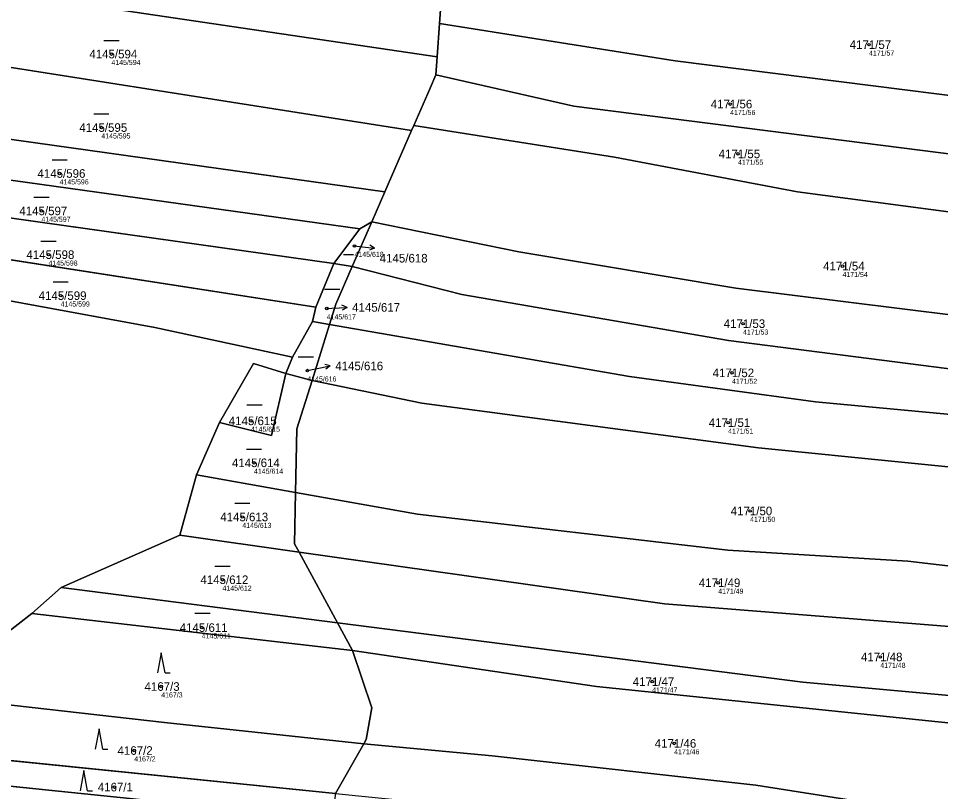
# Model space of a CAD drawing. Extents: x -739214 to -733252, y -1147612 to -1142842.
# Drawn here: x -736049 to -735866.5, y -1147114.3 to -1146961.3 of the extents above; entities that cross this region are included whole.
import ezdxf

# ---------------------------------------------------------------- set-up
doc = ezdxf.new("R2010")
doc.units = 0
for name, color, linetype in [('Definiční body', 7, 'Continuous'), ('Hranice parcel', 7, 'Continuous'), ('Parcelní čísla', 7, 'Continuous'), ('Polygon parcely', 7, 'Continuous'), ('Pop  PČ popisy', 7, 'Continuous'), ('Značky kultur', 7, 'Continuous')]:
    doc.layers.add(name, color=color, linetype=linetype)

msp = doc.modelspace()

# ---------------------------------------------------------------- linework, layer by layer
at = {"layer": 'Definiční body'}
for centre in [(-735880.66, -1146966.48), (-736030.61, -1146968.34), (-735908.15, -1146978.24), (-736032.6, -1146982.89), (-735906.59, -1146988.1), (-736040.87, -1146991.98), (-736044.46, -1146999.39), (-735982.49, -1147006.33), (-736043.06, -1147008.05), (-735885.91, -1147010.32), (-736040.65, -1147016.16), (-735987.99, -1147018.71), (-735905.59, -1147021.71), (-735991.83, -1147031), (-735907.78, -1147031.45), (-736003.01, -1147040.95), (-735908.55, -1147041.31), (-736002.39, -1147049.26), (-736004.7, -1147059.98), (-735904.2, -1147058.79), (-736008.62, -1147072.41), (-735910.51, -1147073.01), (-736012.72, -1147081.88), (-735878.42, -1147087.69), (-735923.58, -1147092.57), (-736020.75, -1147093.55), (-735919.23, -1147104.81), (-736026.09, -1147106.22), (-736030, -1147113.46)]:
    msp.add_circle(centre, 0.25, dxfattribs=at)
at = {"layer": 'Hranice parcel'}
for p, q in [((-736077.84, -1146952.32), (-735966.16, -1146968.88)), ((-735966.16, -1146968.88), (-735965.69, -1146962.31)), ((-736081.92, -1146966.03), (-735971.2, -1146983.47)), ((-735966.41, -1146972.42), (-735966.16, -1146968.88)), ((-736086.14, -1146980.21), (-735976.52, -1146995.64)), ((-735976.52, -1146995.64), (-735971.2, -1146983.47)), ((-735971.2, -1146983.47), (-735970.76, -1146982.47)), ((-736088.46, -1146988.01), (-735981.43, -1147002.97)), ((-736090.71, -1146995.17), (-735986.6, -1147009.78)), ((-735979.09, -1147001.52), (-735976.52, -1146995.64)), ((-735982.97, -1147010.38), (-735979.09, -1147001.52)), ((-735981.43, -1147002.97), (-735979.09, -1147001.52)), ((-736093, -1147002.47), (-735990.16, -1147018.44)), ((-735986.6, -1147009.78), (-735981.43, -1147002.97)), ((-735990.16, -1147018.44), (-735986.6, -1147009.78)), ((-735982.97, -1147010.38), (-735986.6, -1147009.78)), ((-735990.82, -1147021.27), (-735990.16, -1147018.44)), ((-735994.74, -1147028.33), (-735990.82, -1147021.27)), ((-735990.91, -1147032.97), (-735987.47, -1147021.85)), ((-735987.47, -1147021.85), (-735990.82, -1147021.27)), ((-735996.11, -1147031.56), (-735994.74, -1147028.33)), ((-735990.91, -1147032.97), (-735996.11, -1147031.56)), ((-736013.79, -1147051.62), (-736009.25, -1147041.25)), ((-736017.04, -1147063.61), (-736013.79, -1147051.62)), ((-735994.15, -1147055.12), (-736013.79, -1147051.62)), ((-736040.54, -1147073.96), (-736017.04, -1147063.61)), ((-735993.48, -1147066.94), (-736017.04, -1147063.61)), ((-735985.86, -1147080.94), (-735993.48, -1147066.94)), ((-736046.36, -1147079.07), (-736040.54, -1147073.96)), ((-735985.86, -1147080.94), (-736040.54, -1147073.96)), ((-736054.57, -1147085.45), (-736046.36, -1147079.07)), ((-736046.36, -1147079.07), (-735982.87, -1147086.43)), ((-735982.87, -1147086.43), (-735985.86, -1147080.94)), ((-735986.28, -1147114.73), (-735980.66, -1147104.91)), ((-735980.66, -1147104.91), (-735980.17, -1147104.05)), ((-735986.28, -1147114.73), (-736072.46, -1147106.01)), ((-735986.55, -1147119.89), (-736074.55, -1147110.84))]:
    msp.add_line(p, q, dxfattribs=at)
for points in [[(-735965.69, -1146962.31), (-735964.9, -1146951.33), (-735966.93, -1146942.3)], [(-735854.23, -1146977.83), (-735919.03, -1146969.67), (-735965.69, -1146962.31)], [(-735970.76, -1146982.47), (-735967.54, -1146975.11), (-735966.41, -1146972.42)], [(-735862.83, -1146988.38), (-735939.07, -1146978.65), (-735966.41, -1146972.42)], [(-735858.48, -1147000.41), (-735894.85, -1146995.61), (-735931.03, -1146988.76), (-735970.76, -1146982.47)], [(-735830.56, -1147024.18), (-735907, -1147014.67), (-735949.99, -1147007.47), (-735979.09, -1147001.52)], [(-735987.47, -1147021.85), (-735986.22, -1147017.82), (-735982.97, -1147010.38)], [(-735829.74, -1147035.17), (-735908.47, -1147025.02), (-735961.26, -1147015.96), (-735982.97, -1147010.38)], [(-736083.47, -1147011.21), (-736022.02, -1147022.45), (-735994.74, -1147028.33)], [(-735828.54, -1147043.04), (-735891.26, -1147037.21), (-735928.04, -1147032.19), (-735987.47, -1147021.85)], [(-736009.25, -1147041.25), (-736002.47, -1147029.6), (-735996.11, -1147031.56)], [(-735996.11, -1147031.56), (-735998.91, -1147043.87), (-736009.25, -1147041.25)], [(-735994.15, -1147055.12), (-735993.88, -1147042.55), (-735990.91, -1147032.97)], [(-735816.81, -1147052.86), (-735844.6, -1147052.13), (-735902.55, -1147046.31), (-735969.19, -1147037.43), (-735990.91, -1147032.97)], [(-735993.48, -1147066.94), (-735994.37, -1147065.3), (-735994.15, -1147055.12)], [(-735812.7, -1147075.76), (-735872.95, -1147068.74), (-735908.63, -1147066.53), (-735970.05, -1147059.41), (-735994.15, -1147055.12)], [(-735811.17, -1147087.36), (-735854.01, -1147082.5), (-735921.14, -1147077.17), (-735993.48, -1147066.94)], [(-735813.46, -1147100.01), (-735893.75, -1147092.7), (-735985.86, -1147080.94)], [(-735980.17, -1147104.05), (-735979.1, -1147097.77), (-735982.87, -1147086.43)], [(-735814.79, -1147105.39), (-735843.37, -1147102.95), (-735934.61, -1147093.56), (-735982.87, -1147086.43)], [(-735980.66, -1147104.91), (-736020.13, -1147100.67), (-736063.24, -1147095.78)], [(-735824.98, -1147124.09), (-735875.8, -1147117.36), (-735903.07, -1147113.07), (-735955.25, -1147107.26), (-735980.66, -1147104.91)]]:
    msp.add_lwpolyline(points, dxfattribs=at)
at = {"layer": 'Polygon parcely'}
for points in [[(-735966.93, -1146942.3), (-735967.94, -1146937.83), (-736069.7, -1146924.98), (-736077.84, -1146952.32), (-735966.16, -1146968.88), (-735965.69, -1146962.31), (-735964.9, -1146951.33)], [(-735884.28, -1146952.68), (-735928.67, -1146946.36), (-735966.93, -1146942.3), (-735964.9, -1146951.33), (-735965.69, -1146962.31), (-735919.03, -1146969.67), (-735854.23, -1146977.83), (-735816.57, -1146981.07), (-735815.27, -1146961.47), (-735822.28, -1146960.26), (-735849.95, -1146956.35)], [(-735966.41, -1146972.42), (-735966.16, -1146968.88), (-736077.84, -1146952.32), (-736081.92, -1146966.03), (-735971.2, -1146983.47), (-735970.76, -1146982.47), (-735967.54, -1146975.11)], [(-735919.03, -1146969.67), (-735965.69, -1146962.31), (-735966.16, -1146968.88), (-735966.41, -1146972.42), (-735939.07, -1146978.65), (-735862.83, -1146988.38), (-735854.5, -1146989.58), (-735854.23, -1146977.83)], [(-735976.52, -1146995.64), (-735971.2, -1146983.47), (-736081.92, -1146966.03), (-736086.14, -1146980.21)], [(-735939.07, -1146978.65), (-735966.41, -1146972.42), (-735967.54, -1146975.11), (-735970.76, -1146982.47), (-735931.03, -1146988.76), (-735894.85, -1146995.61), (-735858.48, -1147000.41), (-735862.83, -1146988.38)], [(-735979.09, -1147001.52), (-735976.52, -1146995.64), (-736086.14, -1146980.21), (-736088.46, -1146988.01), (-735981.43, -1147002.97)], [(-735858.48, -1147000.41), (-735894.85, -1146995.61), (-735931.03, -1146988.76), (-735970.76, -1146982.47), (-735971.2, -1146983.47), (-735976.52, -1146995.64), (-735979.09, -1147001.52), (-735949.99, -1147007.47), (-735907, -1147014.67), (-735830.56, -1147024.18), (-735826.97, -1147024.92), (-735826.27, -1147005.29)], [(-735986.6, -1147009.78), (-735981.43, -1147002.97), (-736088.46, -1146988.01), (-736090.71, -1146995.17)], [(-735986.6, -1147009.78), (-736090.71, -1146995.17), (-736093, -1147002.47), (-735990.16, -1147018.44)], [(-735982.97, -1147010.38), (-735979.09, -1147001.52), (-735981.43, -1147002.97), (-735986.6, -1147009.78)], [(-735949.99, -1147007.47), (-735979.09, -1147001.52), (-735982.97, -1147010.38), (-735961.26, -1147015.96), (-735908.47, -1147025.02), (-735829.74, -1147035.17), (-735830.56, -1147024.18), (-735907, -1147014.67)], [(-735990.82, -1147021.27), (-735990.16, -1147018.44), (-736093, -1147002.47), (-736095.46, -1147010.31), (-736083.47, -1147011.21), (-736022.02, -1147022.45), (-735994.74, -1147028.33)], [(-735986.6, -1147009.78), (-735990.16, -1147018.44), (-735990.82, -1147021.27), (-735987.47, -1147021.85), (-735986.22, -1147017.82), (-735982.97, -1147010.38)], [(-735961.26, -1147015.96), (-735982.97, -1147010.38), (-735986.22, -1147017.82), (-735987.47, -1147021.85), (-735928.04, -1147032.19), (-735891.26, -1147037.21), (-735828.54, -1147043.04), (-735829.74, -1147035.17), (-735908.47, -1147025.02)], [(-736114.59, -1147071.23), (-736100.32, -1147072.86), (-736100.04, -1147074.42), (-736098.83, -1147081.14), (-736054.57, -1147085.45), (-736046.36, -1147079.07), (-736040.54, -1147073.96), (-736017.04, -1147063.61), (-736013.79, -1147051.62), (-736009.25, -1147041.25), (-736002.47, -1147029.6), (-735996.11, -1147031.56), (-735994.74, -1147028.33), (-736022.02, -1147022.45), (-736083.47, -1147011.21), (-736085.16, -1147018.8), (-736094.45, -1147023.78), (-736099.49, -1147023.16), (-736110.03, -1147056.71)], [(-735987.47, -1147021.85), (-735990.82, -1147021.27), (-735994.74, -1147028.33), (-735996.11, -1147031.56), (-735990.91, -1147032.97)], [(-735891.26, -1147037.21), (-735928.04, -1147032.19), (-735987.47, -1147021.85), (-735990.91, -1147032.97), (-735969.19, -1147037.43), (-735902.55, -1147046.31), (-735844.6, -1147052.13), (-735816.81, -1147052.86), (-735821.61, -1147043.02), (-735828.54, -1147043.04)], [(-735996.11, -1147031.56), (-736002.47, -1147029.6), (-736009.25, -1147041.25), (-735998.91, -1147043.87)], [(-735996.11, -1147031.56), (-735998.91, -1147043.87), (-736009.25, -1147041.25), (-736013.79, -1147051.62), (-735994.15, -1147055.12), (-735993.88, -1147042.55), (-735990.91, -1147032.97)], [(-735969.19, -1147037.43), (-735990.91, -1147032.97), (-735993.88, -1147042.55), (-735994.15, -1147055.12), (-735970.05, -1147059.41), (-735908.63, -1147066.53), (-735872.95, -1147068.74), (-735812.7, -1147075.76), (-735815.3, -1147055.95), (-735816.81, -1147052.86), (-735844.6, -1147052.13), (-735902.55, -1147046.31)], [(-735994.37, -1147065.3), (-735994.15, -1147055.12), (-736013.79, -1147051.62), (-736017.04, -1147063.61), (-735993.48, -1147066.94)], [(-735970.05, -1147059.41), (-735994.15, -1147055.12), (-735994.37, -1147065.3), (-735993.48, -1147066.94), (-735921.14, -1147077.17), (-735854.01, -1147082.5), (-735811.17, -1147087.36), (-735812.7, -1147075.76), (-735872.95, -1147068.74), (-735908.63, -1147066.53)], [(-735993.48, -1147066.94), (-736017.04, -1147063.61), (-736040.54, -1147073.96), (-735985.86, -1147080.94)], [(-735854.01, -1147082.5), (-735921.14, -1147077.17), (-735993.48, -1147066.94), (-735985.86, -1147080.94), (-735893.75, -1147092.7), (-735813.46, -1147100.01), (-735811.17, -1147087.36)], [(-735985.86, -1147080.94), (-736040.54, -1147073.96), (-736046.36, -1147079.07), (-735982.87, -1147086.43)], [(-735979.1, -1147097.77), (-735982.87, -1147086.43), (-736046.36, -1147079.07), (-736054.57, -1147085.45), (-736058.59, -1147088.58), (-736062.73, -1147092.76), (-736063.24, -1147095.78), (-736020.13, -1147100.67), (-735980.66, -1147104.91), (-735980.17, -1147104.05)], [(-735813.46, -1147100.01), (-735893.75, -1147092.7), (-735985.86, -1147080.94), (-735982.87, -1147086.43), (-735934.61, -1147093.56), (-735843.37, -1147102.95), (-735814.79, -1147105.39)], [(-735824.98, -1147124.09), (-735814.79, -1147105.39), (-735843.37, -1147102.95), (-735934.61, -1147093.56), (-735982.87, -1147086.43), (-735979.1, -1147097.77), (-735980.17, -1147104.05), (-735980.66, -1147104.91), (-735955.25, -1147107.26), (-735903.07, -1147113.07), (-735875.8, -1147117.36)], [(-735980.66, -1147104.91), (-736020.13, -1147100.67), (-736063.24, -1147095.78), (-736070.8, -1147104.03), (-736072.46, -1147106.01), (-735986.28, -1147114.73)], [(-735903.07, -1147113.07), (-735955.25, -1147107.26), (-735980.66, -1147104.91), (-735986.28, -1147114.73), (-735918.26, -1147121.57), (-735880.5, -1147126.52), (-735831.73, -1147134.63), (-735824.98, -1147124.09), (-735875.8, -1147117.36)], [(-735986.55, -1147119.89), (-735986.28, -1147114.73), (-736072.46, -1147106.01), (-736074.31, -1147109.08), (-736074.55, -1147110.84)], [(-736086.56, -1147117.08), (-735986.74, -1147124.81), (-735986.55, -1147119.89), (-736074.55, -1147110.84), (-736081.55, -1147110.64), (-736083.77, -1147113.49)]]:
    msp.add_lwpolyline(points, close=True, dxfattribs=at)
at = {"layer": 'Pop  PČ popisy'}
for p, q in [((-735982.49, -1147006.33), (-735981.49, -1147006.44)), ((-735981.49, -1147006.44), (-735978.51, -1147006.75)), ((-735978.51, -1147006.75), (-735979.55, -1147007.15)), ((-735978.51, -1147006.75), (-735979.45, -1147006.15)), ((-735983.96, -1147018.49), (-735984.99, -1147018.04)), ((-735987.99, -1147018.71), (-735986.96, -1147018.65)), ((-735986.96, -1147018.65), (-735983.96, -1147018.49)), ((-735983.96, -1147018.49), (-735984.94, -1147019.04)), ((-735991.83, -1147031), (-735990.25, -1147030.68)), ((-735990.25, -1147030.68), (-735987.32, -1147030.06)), ((-735987.32, -1147030.06), (-735988.4, -1147029.77)), ((-735987.32, -1147030.06), (-735988.19, -1147030.75))]:
    msp.add_line(p, q, dxfattribs=at)
at = {"layer": 'Značky kultur'}
for p, q in [((-736032.11, -1146965.64), (-736029.11, -1146965.64)), ((-736034.1, -1146980.19), (-736031.1, -1146980.19)), ((-736042.37, -1146989.28), (-736039.37, -1146989.28)), ((-736045.96, -1146996.69), (-736042.96, -1146996.69)), ((-736044.56, -1147005.35), (-736041.56, -1147005.35)), ((-735984.69, -1147008.02), (-735982.68, -1147008.02)), ((-736042.15, -1147013.46), (-736039.15, -1147013.46)), ((-735988.41, -1147014.89), (-735985.41, -1147014.89)), ((-735993.62, -1147028.28), (-735990.62, -1147028.28)), ((-736003.8, -1147037.76), (-736000.8, -1147037.76)), ((-736003.89, -1147046.56), (-736000.89, -1147046.56)), ((-736006.2, -1147057.28), (-736003.2, -1147057.28)), ((-736010.12, -1147069.71), (-736007.12, -1147069.71)), ((-736014.07, -1147079.04), (-736011.07, -1147079.04)), ((-736020.75, -1147086.85), (-736021.5, -1147090.85)), ((-736020, -1147090.85), (-736020.75, -1147086.85)), ((-736020, -1147090.85), (-736019, -1147090.85)), ((-736033.05, -1147101.94), (-736033.8, -1147105.94)), ((-736032.3, -1147105.94), (-736033.05, -1147101.94)), ((-736032.3, -1147105.94), (-736031.3, -1147105.94)), ((-736036.08, -1147110.19), (-736036.83, -1147114.19)), ((-736035.33, -1147114.19), (-736036.08, -1147110.19)), ((-736035.33, -1147114.19), (-736034.33, -1147114.19))]:
    msp.add_line(p, q, dxfattribs=at)

# ---------------------------------------------------------------- texts
at = {"layer": 'Definiční body'}
for s, p in [('4171/57', (-735880.66, -1146968.64)), ('4145/594', (-736030.61, -1146970.5)), ('4171/56', (-735908.15, -1146980.4)), ('4145/595', (-736032.6, -1146985.05)), ('4171/55', (-735906.59, -1146990.26)), ('4145/596', (-736040.87, -1146994.14)), ('4145/597', (-736044.46, -1147001.55)), ('4145/618', (-735982.49, -1147008.49)), ('4145/598', (-736043.06, -1147010.21)), ('4171/54', (-735885.91, -1147012.48)), ('4145/599', (-736040.65, -1147018.32)), ('4145/617', (-735987.99, -1147020.87)), ('4171/53', (-735905.59, -1147023.87)), ('4145/616', (-735991.83, -1147033.16)), ('4171/52', (-735907.78, -1147033.61)), ('4145/615', (-736003.01, -1147043.11)), ('4171/51', (-735908.55, -1147043.47)), ('4145/614', (-736002.39, -1147051.42)), ('4171/50', (-735904.2, -1147060.95)), ('4145/613', (-736004.7, -1147062.14)), ('4145/612', (-736008.62, -1147074.57)), ('4171/49', (-735910.51, -1147075.17)), ('4145/611', (-736012.72, -1147084.04)), ('4171/48', (-735878.42, -1147089.85)), ('4167/3', (-736020.75, -1147095.71)), ('4171/47', (-735923.58, -1147094.73)), ('4167/2', (-736026.09, -1147108.38)), ('4171/46', (-735919.23, -1147106.97))]:
    msp.add_text(s, height=1, dxfattribs=at).set_placement(p)
at = {"layer": 'Parcelní čísla'}
for s, p in [('4171/57', (-735884.5, -1146967.33)), ('4145/594', (-736034.98, -1146969.19)), ('4171/56', (-735911.99, -1146979.09)), ('4145/595', (-736036.97, -1146983.74)), ('4171/55', (-735910.43, -1146988.95)), ('4145/596', (-736045.24, -1146992.83)), ('4145/597', (-736048.83, -1147000.24)), ('4145/598', (-736047.43, -1147008.9)), ('4145/618', (-735977.51, -1147009.6)), ('4171/54', (-735889.75, -1147011.17)), ('4145/599', (-736045.02, -1147017.01)), ('4145/617', (-735982.96, -1147019.34)), ('4171/53', (-735909.43, -1147022.56)), ('4145/616', (-735986.31, -1147030.93)), ('4171/52', (-735911.62, -1147032.3)), ('4145/615', (-736007.38, -1147041.8)), ('4171/51', (-735912.39, -1147042.16)), ('4145/614', (-736006.76, -1147050.11)), ('4171/50', (-735908.04, -1147059.64)), ('4145/613', (-736009.07, -1147060.83)), ('4145/612', (-736012.99, -1147073.26)), ('4171/49', (-735914.35, -1147073.86)), ('4145/611', (-736017.09, -1147082.73)), ('4171/48', (-735882.26, -1147088.54)), ('4167/3', (-736024.06, -1147094.4)), ('4171/47', (-735927.42, -1147093.42)), ('4171/46', (-735923.07, -1147105.66)), ('4167/2', (-736029.4, -1147107.07)), ('4167/1', (-736033.31, -1147114.31))]:
    msp.add_text(s, height=1.7, dxfattribs=at).set_placement(p)

doc.saveas('drawing.dxf')
